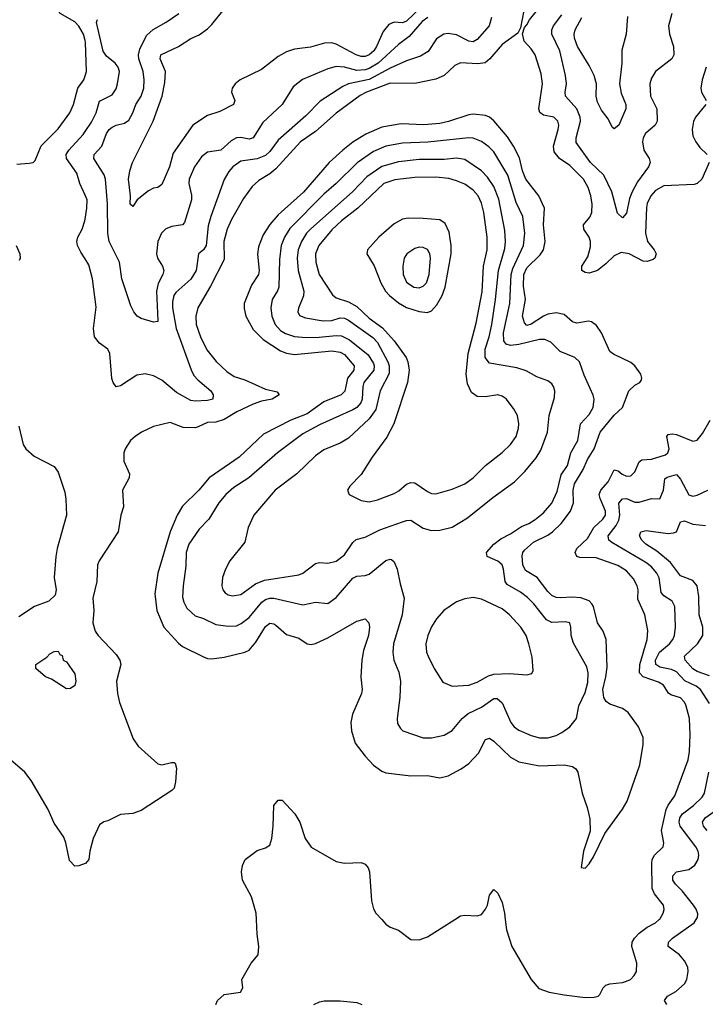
# Model space of a CAD drawing. Header units: inches. Extents: x 1682530 to 1839546, y 640742 to 791647.
# Tile 673 of 923: x 1779685 to 1782990, y 719591 to 724339. Entities that reach past the tile are written whole.
import ezdxf

# ---------------------------------------------------------------- set-up
doc = ezdxf.new("R2010")
doc.units = ezdxf.units.IN
doc.header["$MEASUREMENT"] = 0
for name, color, linetype in [('B7772', 7, 'Continuous'), ('B7781', 7, 'Continuous'), ('B7782', 7, 'Continuous')]:
    doc.layers.add(name, color=color, linetype=linetype)

msp = doc.modelspace()

# ---------------------------------------------------------------- linework, layer by layer
at = {"layer": 'B7772', "color": 5}
for points, elevation in [([(1780000, 724239.1), (1779992.3, 724270), (1779970, 724308), (1779950, 724328.4), (1779879.2, 724370), (1779868.2, 724390), (1779869.1, 724410), (1779876.5, 724430), (1779891.6, 724450), (1779910, 724457.7), (1779930, 724458.3), (1780000, 724431.6)], 680), ([(1779670, 723643), (1779730, 723648.2), (1779750, 723650.4), (1779759, 723661), (1779788.2, 723731.8), (1779870, 723813.7), (1779926.1, 723890), (1779943.6, 723930), (1779964.7, 724010), (1779993.2, 724050), (1780000, 724069.2)], 680), ([(1780000, 723492.6), (1779975, 723550), (1779959.8, 723599.8), (1779910.5, 723670), (1779909.2, 723690), (1779921, 723710), (1779990, 723785.6), (1780000, 723800.3)], 660), ([(1780000, 723185.7), (1779978.6, 723218.6), (1779963.9, 723250), (1779960.8, 723270), (1779965, 723290), (1779986, 723330), (1779998.7, 723370), (1780000, 723377.3)], 660), ([(1779668.3, 723250), (1779685.2, 723210), (1779686.7, 723190), (1779682.4, 723177.6)], 660), ([(1779679.7, 722379.7), (1779700.5, 722290), (1779714, 722270), (1779755.1, 722235.1), (1779850, 722184.7), (1779870, 722158), (1779901.4, 722061.4), (1779907.5, 722027.5), (1779910.6, 721950), (1779864.4, 721790), (1779858.4, 721750), (1779850.4, 721650), (1779861.1, 721590), (1779856.2, 721563.8), (1779824.8, 721535.2), (1779755.5, 721510), (1779680.3, 721459.7)], 660), ([(1780000, 720269.6), (1779970, 720258.4), (1779950, 720258), (1779924.4, 720284.4), (1779907.2, 720370), (1779896.8, 720396.8), (1779850, 720464.5), (1779821.7, 720530), (1779740.2, 720670), (1779709, 720710), (1779640.5, 720770)], 680)]:
    msp.add_lwpolyline(points, dxfattribs=dict(at, elevation=elevation))
at = {"layer": 'B7772', "color": 5, "elevation": 660}
msp.add_lwpolyline([(1779910, 721113.2), (1779838.4, 721158.4), (1779809, 721170), (1779762, 721210), (1779762, 721230), (1779814.6, 721265.4), (1779830, 721282), (1779850, 721292), (1779870, 721294), (1779878, 721278), (1779890, 721274), (1779894, 721250), (1779910, 721242), (1779950, 721184.7), (1779955.5, 721150), (1779950, 721129.2), (1779930, 721114)], close=True, dxfattribs=at)
at = {"layer": 'B7781', "color": 5}
for points, elevation in [([(1780630.8, 719590), (1780638, 719610), (1780670, 719637.8), (1780749.6, 719650.4), (1780760.9, 719670), (1780756.2, 719710), (1780799.7, 719790), (1780834, 719830), (1780837.1, 719870), (1780828.9, 719930), (1780825.5, 720000)], 680), ([(1781429.7, 720000), (1781450, 719978), (1781470, 719963), (1781510, 719948), (1781570, 719903.7), (1781610, 719902.3), (1781650, 719916.9), (1781782.8, 720000)], 680), ([(1782025.3, 720000), (1782030.8, 719950), (1782056.6, 719870), (1782150.1, 719710.1), (1782187.5, 719667.5), (1782237.3, 719650), (1782310, 719637.1), (1782410, 719624.2), (1782454.3, 719625.7), (1782472.6, 719630), (1782481.3, 719638.7), (1782496.9, 719670), (1782510, 719683.1), (1782529.8, 719690.2), (1782590, 719696.3), (1782610, 719702.3), (1782628.5, 719711.5), (1782646.2, 719730), (1782657.6, 719750), (1782660.3, 719790), (1782634.7, 719870), (1782636.5, 719890), (1782647.5, 719910), (1782670, 719933.5), (1782710, 719962.7), (1782750, 719984.2), (1782767.5, 720000)], 680), ([(1782803.5, 719590), (1782792.6, 719610), (1782808, 719630), (1782847.5, 719652.5), (1782889.7, 719690), (1782900.8, 719710), (1782907.8, 719750), (1782905.6, 719770), (1782890, 719800.5), (1782864.7, 719830), (1782811.1, 719870), (1782812, 719890), (1782830.8, 719910), (1782936.1, 719983.9), (1782945.7, 720000)], 660), ([(1781102.4, 719590), (1781130, 719602.9), (1781152.9, 719607.1), (1781230, 719608.5), (1781310, 719599.6), (1781334, 719590)], 660)]:
    msp.add_lwpolyline(points, dxfattribs=dict(at, elevation=elevation))
at = {"layer": 'B7782', "color": 5}
for points, elevation in [([(1783008.8, 723650), (1782972.8, 723570), (1782951, 723549), (1782935.3, 723544.7), (1782790, 723538.4), (1782750, 723516.1), (1782727.7, 723490), (1782710, 723453.6), (1782706.3, 723433.7), (1782700.8, 723310), (1782710.2, 723270), (1782743.2, 723230), (1782752.3, 723210), (1782746.9, 723190), (1782737.7, 723182.3), (1782710, 723172.5), (1782690, 723174.3), (1782622.4, 723210), (1782583.3, 723216.7), (1782550, 723201.4), (1782510, 723161.4), (1782470, 723130.6), (1782430, 723116.8), (1782410, 723120.3), (1782394.3, 723130), (1782394.2, 723150), (1782423.7, 723196.3), (1782435.6, 723244.4), (1782436.4, 723270), (1782430.3, 723290.3), (1782403.7, 723330), (1782402.9, 723350), (1782432.2, 723387.8), (1782442.5, 723410), (1782444.4, 723450), (1782437.3, 723490), (1782425, 723530), (1782402, 723570), (1782336.8, 723636.8), (1782286.6, 723670), (1782261.7, 723701.7), (1782258.3, 723730), (1782280.2, 723810), (1782283.4, 723830), (1782279.4, 723850), (1782258.7, 723870), (1782210, 723878.6), (1782192.5, 723892.5), (1782187.5, 723910), (1782204.3, 724030), (1782198.7, 724078.7), (1782170, 724169.5), (1782150, 724199.6), (1782116.6, 724236.6), (1782108, 724272), (1782118, 724302), (1782130, 724314.8), (1782141.7, 724338.3), (1782270, 724499)], 680), ([(1782115.6, 724384.4), (1782099.1, 724300.9), (1782086, 724274), (1782010, 724219.8), (1781951.6, 724150), (1781928.6, 724131.4), (1781893.7, 724126.3), (1781809.1, 724130.9), (1781781.7, 724118.3), (1781731.3, 724070), (1781690, 724051.9), (1781590, 724032), (1781470, 724032.8), (1781356.1, 723990), (1781326.2, 723973.8), (1781210.6, 723889.4), (1781110, 723799.9), (1781037.6, 723750), (1780920.1, 723619.9), (1780890, 723595.7), (1780836.7, 723563.3), (1780804.8, 723535.2), (1780763.1, 723476.9), (1780704.9, 723375.1), (1780684, 723330), (1780668.9, 723270), (1780670, 723182.6), (1780605, 723055), (1780543.7, 722950), (1780533.5, 722910), (1780535.1, 722870), (1780556, 722810), (1780586.6, 722746.6), (1780631.5, 722691.5), (1780683.1, 722643.1), (1780719.2, 722619.2), (1780770, 722602), (1780870, 722558), (1780925.1, 722545.1), (1780936, 722530), (1780901.1, 722510), (1780850, 722500.5), (1780810, 722484.9), (1780731.6, 722448.4), (1780670, 722411.3), (1780630, 722398), (1780590, 722396.6), (1780544.7, 722375.3), (1780530, 722371.9), (1780473.3, 722373.3), (1780410, 722396.5), (1780330, 722377), (1780272, 722350), (1780241.7, 722330), (1780218.3, 722310), (1780192.6, 722270), (1780186, 722250), (1780185.8, 722210), (1780214, 722150), (1780212.6, 722130), (1780180.9, 722070), (1780185.4, 721990), (1780172.5, 721950), (1780159.6, 721870), (1780067.8, 721730), (1780059, 721710), (1780057.2, 721630), (1780037.5, 721550), (1780041.3, 721490), (1780036.6, 721430), (1780048.6, 721390), (1780062.6, 721370), (1780150, 721278.3), (1780168, 721250), (1780171.9, 721230), (1780151, 721150), (1780156.3, 721090), (1780166.4, 721046.4), (1780231.8, 720871.8), (1780256.3, 720836.3), (1780350, 720750.4), (1780370, 720746), (1780416.7, 720756.7), (1780430, 720758), (1780434.3, 720754.3), (1780440.3, 720730), (1780436.1, 720663.9), (1780430, 720634), (1780418.3, 720621.7), (1780270, 720525.4), (1780230, 720511.3), (1780170, 720506), (1780110, 720476.2), (1780090, 720471.6), (1780070, 720457), (1780038, 720390), (1780022, 720330), (1780018, 720290), (1780001, 720270), (1780000, 720269.6)], 680), ([(1781651.8, 724350), (1781624.3, 724330), (1781561.5, 724258.5), (1781510, 724220.2), (1781412.9, 724130), (1781370, 724103.8), (1781350, 724097.1), (1781310, 724094.4), (1781249.6, 724110.4), (1781210, 724113.4), (1781170, 724102.3), (1781048.6, 724051.4), (1781003.6, 724016.4), (1780949.1, 723930), (1780856.6, 723843.4), (1780810, 723769.8), (1780790, 723762.6), (1780750, 723770.5), (1780730, 723769.9), (1780704.2, 723755.8), (1780653.4, 723710), (1780590, 723699.8), (1780561.4, 723678.6), (1780527, 723630), (1780502, 723570), (1780499.8, 723550), (1780512.9, 723492.9), (1780512.1, 723470), (1780479.3, 723360.7), (1780469.5, 723350.5), (1780417.4, 723342.6), (1780389.4, 723330.6), (1780368.1, 723310), (1780350.2, 723270), (1780344.5, 723210), (1780349.2, 723190), (1780373.4, 723150), (1780379.2, 723130), (1780374.3, 723110), (1780352.3, 723067.7), (1780343.8, 723030), (1780351.2, 722888.8), (1780350, 722884.5), (1780330, 722880.4), (1780270, 722897.7), (1780251.6, 722910), (1780235.1, 722930), (1780219.6, 722959.6), (1780177.1, 723090), (1780165.7, 723170), (1780116.6, 723270), (1780109.9, 723310), (1780107.9, 723452.1), (1780099, 723570), (1780091.4, 723591.4), (1780041.6, 723670), (1780043, 723690), (1780080.2, 723730), (1780103, 723790), (1780116.5, 723810), (1780130, 723821.8), (1780150, 723831), (1780190, 723839.7), (1780210, 723854.3), (1780229.8, 723890), (1780244.9, 723930), (1780270, 723970.3), (1780282.4, 724010), (1780284.7, 724050), (1780279.1, 724090), (1780258.3, 724150), (1780257.7, 724170), (1780263.2, 724196.8), (1780296.5, 724263.5), (1780327.2, 724292.8), (1780390, 724327), (1780451.8, 724370)], 640), ([(1781619.7, 724400.3), (1781550, 724331.7), (1781530, 724324.6), (1781490, 724327), (1781463.6, 724316.4), (1781437.1, 724282.9), (1781404.7, 724210), (1781391.5, 724190), (1781369.2, 724170), (1781350, 724162.6), (1781330, 724161.7), (1781306, 724170), (1781210, 724221.9), (1781190, 724227.7), (1781154.3, 724225.7), (1781086.3, 724206.3), (1781010, 724196.8), (1780970, 724184.6), (1780930, 724162.6), (1780850, 724099.1), (1780747.7, 724050), (1780723.5, 724030), (1780709.5, 724010), (1780704.8, 723990), (1780722.4, 723950), (1780716, 723930), (1780650, 723896.5), (1780590, 723877.3), (1780519.8, 723830), (1780424.5, 723695.5), (1780406.3, 723630), (1780370, 723543.9), (1780350, 723530.7), (1780330, 723526.9), (1780305.6, 723514.4), (1780250.3, 723470), (1780230, 723439.3), (1780217.2, 723450), (1780219.3, 723490), (1780209.3, 723570), (1780214.9, 723610), (1780228.7, 723651.3), (1780328.6, 723850), (1780371.6, 723970), (1780384.1, 724035.9), (1780388.2, 724090), (1780362.5, 724150), (1780365.7, 724170), (1780450.4, 724209.6), (1780510, 724248), (1780550, 724266.5), (1780590, 724295.2), (1780610, 724316.1), (1780670, 724390.4)], 620), ([(1782827.8, 724370), (1782811.4, 724310), (1782816.9, 724270), (1782836.9, 724210), (1782838, 724170), (1782828.8, 724150), (1782748.9, 724090), (1782730, 724058), (1782722.8, 724030), (1782725, 723970), (1782755.8, 723910), (1782757.2, 723850), (1782747.6, 723830), (1782700.9, 723790), (1782690.2, 723770), (1782686.7, 723750), (1782693.6, 723710), (1782718.3, 723670), (1782723.5, 723650), (1782715.9, 723630), (1782663, 723557), (1782637, 723510), (1782623.6, 723476.5), (1782610, 723406), (1782590, 723384.2), (1782566.9, 723406.9), (1782539.5, 723510), (1782500.4, 723590), (1782435.6, 723650), (1782367.9, 723747.9), (1782367.7, 723770), (1782387.8, 723850), (1782386.1, 723870), (1782369.9, 723910), (1782316.2, 723970), (1782314.3, 723990), (1782321.2, 724030), (1782316.1, 724070), (1782288, 724190), (1782249.9, 724270), (1782250.4, 724290), (1782257.4, 724310), (1782297.5, 724362.5)], 660), ([(1781958.9, 724350), (1781947.3, 724310), (1781890, 724243.7), (1781870, 724233.2), (1781850, 724236.6), (1781790, 724266.7), (1781750, 724272.2), (1781728.5, 724270), (1781693.4, 724246.6), (1781653.6, 724186.4), (1781617.1, 724162.8), (1781550, 724141.1), (1781470, 724106), (1781370, 724050.5), (1781270.4, 724029.6), (1781242.8, 724017.2), (1781132.8, 723947.2), (1781063.5, 723876.5), (1780930, 723758.1), (1780890, 723703.9), (1780870, 723684.8), (1780830, 723669), (1780750, 723657), (1780712.3, 723630), (1780692.6, 723607.4), (1780670.7, 723569.3), (1780605.8, 723390), (1780593.9, 723346.1), (1780582.9, 723250), (1780571.1, 723228.9), (1780546, 723210), (1780535.5, 723130), (1780510, 723087.7), (1780436.6, 723023.4), (1780428, 723010), (1780421.5, 722978.5), (1780421.4, 722950), (1780439.1, 722850), (1780510.4, 722650.4), (1780523.9, 722623.9), (1780542.5, 722602.5), (1780606.7, 722550), (1780616.5, 722530), (1780616.4, 722510), (1780590, 722502.3), (1780530, 722500.2), (1780510, 722503.7), (1780441.2, 722541.2), (1780370, 722600.6), (1780330, 722621.5), (1780290, 722631.8), (1780250, 722624.5), (1780170, 722574), (1780150, 722569.5), (1780134.5, 722590), (1780128.4, 722608.5), (1780119.6, 722730), (1780109.5, 722750), (1780070, 722778.7), (1780045.1, 722810), (1780040.9, 722850), (1780053.7, 722953.7), (1780036.1, 723090), (1780018, 723158), (1780000, 723185.7)], 660), ([(1780000, 723800.3), (1780030, 723844.5), (1780053.1, 723890), (1780070, 723946.3), (1780130, 723976.9), (1780150, 724006.7), (1780156.5, 724030), (1780165.4, 724090), (1780159.5, 724110), (1780144.9, 724130), (1780103.3, 724163.3), (1780087.4, 724187.4), (1780054.5, 724325.5), (1780059.5, 724340.5)], 660), ([(1782615.2, 724355.2), (1782608, 724270), (1782587.1, 724192.9), (1782587.9, 724130), (1782576.4, 724030), (1782584.7, 723984.7), (1782605.8, 723930), (1782606.8, 723910), (1782572.5, 723830), (1782550, 723812.3), (1782540.8, 723820.8), (1782521.5, 723861.5), (1782490, 723903.6), (1782470, 723942), (1782463.1, 723970), (1782465.4, 724030), (1782453.1, 724070), (1782430, 724118), (1782373.4, 724210), (1782359.5, 724250), (1782357.8, 724270), (1782362.7, 724290), (1782394.7, 724350)], 640), ([(1780000, 724069.2), (1780007.4, 724090), (1780002.3, 724230), (1780000, 724239.1)], 680), ([(1782993.1, 724110), (1782973.8, 724050), (1782967.9, 724010), (1782971.6, 723990), (1782993.4, 723950)], 680), ([(1782992.9, 723930), (1782942.3, 723870), (1782932, 723848), (1782925.7, 723810), (1782930, 723779.1), (1782943.2, 723750), (1782963.5, 723723.5), (1782998.7, 723690)], 680), ([(1780000, 723377.3), (1780009, 723430), (1780009.8, 723470), (1780000, 723492.6)], 660), ([(1782767.5, 720000), (1782770, 720002.3), (1782786.4, 720030), (1782791.3, 720048.7), (1782788.7, 720070), (1782744.3, 720124.3), (1782733.9, 720150), (1782731.1, 720270), (1782734.1, 720290), (1782745.2, 720310), (1782786.6, 720350), (1782789, 720370), (1782778.5, 720430), (1782801.2, 720530), (1782810, 720551.6), (1782843.1, 720596.9), (1782906.7, 720770), (1782913.4, 720810), (1782916.9, 720890), (1782913.1, 720970), (1782895.3, 721035.3), (1782888.3, 721050), (1782870, 721069.8), (1782823.7, 721083.7), (1782811.4, 721091.4), (1782787.8, 721130), (1782763.9, 721143.9), (1782689.7, 721169.7), (1782671.7, 721190), (1782673.8, 721230), (1782709.4, 721350), (1782713.1, 721393.1), (1782698.5, 721470), (1782664.2, 721544.2), (1782665.3, 721590), (1782661.1, 721610), (1782643.4, 721643.4), (1782610, 721680.8), (1782567.4, 721707.4), (1782464.3, 721744.3), (1782385.2, 721745.2), (1782370.4, 721750.4), (1782361.8, 721770), (1782370.9, 721790), (1782421.8, 721838.2), (1782452.5, 721890), (1782495.3, 721930), (1782508.5, 721950), (1782509.1, 721970), (1782482.3, 722030), (1782478.7, 722050), (1782485.9, 722070), (1782521.1, 722110), (1782550, 722168.3), (1782570, 722163.5), (1782588.2, 722148.2), (1782610, 722138.3), (1782630, 722139.4), (1782650, 722159), (1782670, 722207.3), (1782683.4, 722216.6), (1782730, 722219.4), (1782798.5, 722241.5), (1782808.2, 722250), (1782815.6, 722270), (1782803.4, 722330), (1782810, 722339.7), (1782830, 722342.6), (1782850, 722338.9), (1782930, 722307.2), (1782950, 722312.1), (1782976.9, 722343.1), (1783012.5, 722407.5)], 680), ([(1783010, 721042), (1782966, 721110), (1782945.2, 721125.2), (1782891.1, 721151.1), (1782850, 721195), (1782826.3, 721206.3), (1782770, 721216.9), (1782751.4, 721230), (1782749.9, 721250), (1782769.4, 721290), (1782816.8, 721330), (1782832.8, 721350), (1782841.6, 721370), (1782846.5, 721410), (1782842.2, 721510), (1782830, 721535.1), (1782790, 721560.3), (1782776.9, 721576.9), (1782767.1, 721647.1), (1782756.5, 721670), (1782730, 721700.8), (1782702.2, 721722.2), (1782538.9, 721818.9), (1782525, 721830), (1782521, 721850), (1782560.2, 721899.8), (1782573.5, 721926.5), (1782577.3, 721950), (1782572.5, 722007.5), (1782590, 722029.4), (1782610, 722030.7), (1782650, 722012), (1782670, 722012.1), (1782730, 722030.2), (1782770, 722029.1), (1782787.4, 722070), (1782794.8, 722125.2), (1782806.1, 722133.9), (1782850, 722145.4), (1782870, 722123.9), (1782910, 722048.3), (1782930, 722041.5), (1782950, 722045.8), (1783002.4, 722070)], 660), ([(1783010, 721175.7), (1782950, 721196.5), (1782930, 721209.1), (1782892.5, 721250), (1782889.2, 721270), (1782952.1, 721330), (1782978.5, 721370), (1782978.2, 721410), (1782960.2, 721470), (1782957.7, 721557.7), (1782949.8, 721610), (1782930, 721635), (1782870, 721658), (1782822.5, 721722.5), (1782755.7, 721775.7), (1782703.7, 721810), (1782683.4, 721830), (1782672.5, 721850), (1782678.7, 721870), (1782704.4, 721875.6), (1782810, 721861.5), (1782836, 721864), (1782850.7, 721870), (1782870, 721917.1), (1782890, 721922), (1782930, 721907.3), (1782990, 721900.9)], 640), ([(1782945.7, 720000), (1782951.6, 720010), (1782953, 720027), (1782946, 720050), (1782932.7, 720070), (1782878.5, 720138.5), (1782845.4, 720170), (1782832.8, 720190), (1782833, 720210), (1782850, 720229.3), (1782910, 720241.7), (1782938.5, 720261.5), (1782955.8, 720290), (1782958.8, 720310), (1782954.6, 720330), (1782943.4, 720350), (1782869, 720450), (1782863.6, 720470), (1782866.7, 720490), (1782879, 720510), (1782933, 720550), (1782974.9, 720590), (1782985, 720610), (1783007.1, 720710)], 660), ([(1780825.5, 720000), (1780824.1, 720030), (1780802.3, 720110), (1780759.3, 720190), (1780753.7, 720230), (1780759.2, 720260.8), (1780772, 720290), (1780830, 720333.4), (1780870, 720344.9), (1780890, 720358.8), (1780899.7, 720390), (1780906.2, 720450), (1780909.8, 720550), (1780930, 720574.8), (1780950, 720574.8), (1781010.4, 720510), (1781035.3, 720470), (1781061.3, 720390), (1781090, 720349), (1781210, 720279.6), (1781250, 720272.3), (1781330, 720274.9), (1781350, 720267.7), (1781363.8, 720250), (1781370.3, 720230.3), (1781380.2, 720090), (1781390, 720050.8), (1781402, 720030), (1781429.7, 720000)], 680), ([(1782998.5, 720430), (1782980.2, 720450), (1782976.5, 720470), (1782988.3, 720490), (1783059.1, 720540.9)], 640), ([(1781782.8, 720000), (1781810, 720017), (1781830, 720020.3), (1781890, 720017.4), (1781910, 720024.2), (1781930.7, 720049.3), (1781939.7, 720070), (1781950, 720118), (1781970, 720144), (1781990, 720127.3), (1782010, 720082.8), (1782022, 720030), (1782025.3, 720000)], 680)]:
    msp.add_lwpolyline(points, dxfattribs=dict(at, elevation=elevation))
for points, elevation in [([(1781870, 723883.2), (1781850, 723880.8), (1781752.2, 723847.8), (1781710, 723838.4), (1781633.1, 723833.1), (1781522.7, 723837.3), (1781430, 723820.7), (1781352.9, 723787.1), (1781290, 723748.2), (1781242.1, 723710), (1781176.8, 723650), (1781052.6, 723507.4), (1780930, 723398.1), (1780890, 723352.1), (1780858.1, 723301.9), (1780836.5, 723243.5), (1780831, 723209), (1780839.1, 723130), (1780835.5, 723110), (1780801.3, 723058.7), (1780766.9, 722970), (1780766, 722946), (1780774, 722910), (1780810, 722845.4), (1780857.6, 722797.6), (1780942, 722742), (1780970, 722730.6), (1781010, 722725.3), (1781190, 722742.4), (1781230, 722735.5), (1781250, 722724.1), (1781297.5, 722670), (1781294.8, 722650), (1781264.8, 722610), (1781251.5, 722548.5), (1781233.8, 722530), (1781150, 722497.3), (1781070, 722438.7), (1780991.9, 722408.1), (1780859.5, 722340.5), (1780742.7, 722230), (1780597.8, 722130), (1780547.9, 722070), (1780470, 721994), (1780443.8, 721950), (1780410.6, 721870), (1780350.8, 721670), (1780335.5, 721570), (1780345.5, 721490), (1780379.8, 721410), (1780450, 721332.3), (1780470, 721316.9), (1780570, 721266.5), (1780590, 721258.4), (1780610, 721256.9), (1780670, 721265.2), (1780770, 721289.2), (1780790, 721299.2), (1780822.8, 721337.2), (1780870, 721413.7), (1780890, 721429.2), (1780910, 721426.2), (1780919.7, 721419.7), (1780970, 721374.7), (1781030, 721357.6), (1781070, 721328.7), (1781090, 721326.7), (1781110, 721331.2), (1781170, 721358), (1781310, 721439), (1781350.3, 721450.3), (1781368.4, 721430), (1781371, 721410), (1781365.8, 721370), (1781341.9, 721298.1), (1781333.7, 721250), (1781329.3, 721169.3), (1781335.5, 721110), (1781332.3, 721090), (1781288.4, 720990), (1781281.1, 720950), (1781284.5, 720910), (1781301.5, 720850), (1781350, 720787.6), (1781390, 720744.9), (1781430, 720715.2), (1781450, 720706.7), (1781570, 720692.2), (1781650, 720695.2), (1781710, 720683.2), (1781750, 720693.6), (1781813.4, 720726.6), (1781850, 720752.6), (1781897, 720803), (1781930, 720868.4), (1781950, 720874), (1781970, 720860.8), (1782050, 720782.7), (1782090, 720759.7), (1782190, 720740.6), (1782310, 720746.6), (1782350, 720737.8), (1782366.2, 720726.2), (1782375.8, 720710), (1782396.1, 720610), (1782420.6, 720540.6), (1782433.7, 720486.3), (1782434.1, 720425.9), (1782401.7, 720330), (1782391.6, 720251.6), (1782410, 720247.3), (1782430, 720268), (1782450, 720303), (1782505.4, 720414.6), (1782590, 720531.5), (1782612.9, 720570), (1782674.2, 720745.8), (1782690, 720844.7), (1782690, 720877.2), (1782667.9, 720930), (1782618.1, 720998.1), (1782590, 721017.4), (1782530, 721037.9), (1782512, 721052), (1782500.2, 721070), (1782496.1, 721110), (1782510.8, 721170), (1782516.6, 721216.6), (1782512.2, 721350), (1782497.5, 721390), (1782469.9, 721430), (1782450.5, 721510), (1782442.9, 721522.9), (1782430, 721536.1), (1782390, 721550.9), (1782350, 721554.4), (1782290, 721551), (1782270, 721553.3), (1782250, 721562.4), (1782230, 721582), (1782178.4, 721650), (1782122.5, 721682.4), (1782110.6, 721710.6), (1782106.3, 721753.7), (1782109.9, 721770), (1782118.3, 721781.7), (1782160.7, 721819.3), (1782230, 721853.1), (1782253.6, 721870), (1782294.6, 721910), (1782340.4, 721970), (1782354, 722010), (1782352.4, 722070), (1782358.3, 722101.7), (1782400.7, 722170), (1782421.3, 722218.7), (1782453.5, 722270), (1782482.4, 722350), (1782550, 722431.9), (1782590.8, 722470), (1782621, 722550), (1782650, 722576.2), (1782674, 722590), (1782679.8, 722600.2), (1782683.5, 722610), (1782678.9, 722630), (1782649.8, 722669.8), (1782630, 722686.9), (1782546.6, 722726.6), (1782530, 722739.7), (1782489.8, 722830), (1782464.6, 722864.6), (1782441.7, 722881.7), (1782426, 722886), (1782370, 722876), (1782350, 722882.5), (1782310, 722917), (1782270, 722925.3), (1782230, 722918.8), (1782210, 722910.4), (1782150, 722870.5), (1782130, 722865.2), (1782117.4, 722877.4), (1782109.1, 722910), (1782122.1, 722990), (1782114, 723054), (1782114.1, 723110), (1782130, 723142.3), (1782194.3, 723205.7), (1782209.9, 723230.1), (1782218.1, 723270), (1782209.9, 723350), (1782213.7, 723430), (1782187.2, 723490), (1782124.1, 723570), (1782107.6, 723610), (1782093.2, 723673.2), (1782064.8, 723730), (1782035.3, 723775.3), (1781970, 723851.9), (1781950, 723868.9), (1781930, 723877)], 720), ([(1781850, 723770.4), (1781651.3, 723748.7), (1781530, 723744), (1781450, 723729.4), (1781390, 723703.2), (1781311.4, 723648.6), (1781210.1, 723550), (1781150, 723498.8), (1780986.9, 723333.1), (1780961.6, 723290), (1780945.5, 723250), (1780936.8, 723183.2), (1780933.5, 723050), (1780927.7, 723032.3), (1780902, 722990), (1780895.5, 722950), (1780899.3, 722910), (1780916.5, 722870), (1780941.2, 722841.2), (1780965.5, 722825.5), (1781010, 722812.1), (1781066.2, 722806.2), (1781127.8, 722807.8), (1781210, 722817.1), (1781235.3, 722815.3), (1781275.1, 722795.1), (1781363.7, 722723.7), (1781390, 722681.2), (1781394, 722670), (1781391.7, 722650), (1781344, 722590), (1781338.1, 722570), (1781335.9, 722510), (1781329, 722491), (1781310.1, 722470), (1781290, 722457.4), (1781130, 722386.4), (1781050, 722342.2), (1780928, 722250), (1780789.2, 722130.8), (1780716.1, 722083.9), (1780678.5, 722050), (1780645.2, 722010), (1780596.5, 721930), (1780550, 721882.7), (1780499.2, 721810), (1780487.8, 721770), (1780484.7, 721704.7), (1780471.9, 721610), (1780470, 721554), (1780475.2, 721530), (1780490, 721502), (1780530, 721463.9), (1780570, 721452.3), (1780630, 721423.5), (1780690, 721414), (1780730, 721416.8), (1780752.4, 721427.6), (1780790, 721456.8), (1780851.7, 721530), (1780870, 721543.6), (1780890, 721550.1), (1780910, 721549.6), (1781050, 721517.8), (1781110, 721531.1), (1781170, 721524.7), (1781210, 721553.6), (1781290, 721645.7), (1781310, 721655.9), (1781350, 721659), (1781370, 721665.4), (1781450, 721731.1), (1781470, 721738.5), (1781476.3, 721736.3), (1781490, 721725.5), (1781503.8, 721690), (1781518.3, 721618.3), (1781538.5, 721550), (1781527.7, 721470), (1781487.3, 721330), (1781482.7, 721290), (1781487.8, 721250), (1781512.9, 721192.9), (1781520.5, 721150), (1781517.7, 721070), (1781503.7, 720970), (1781506.1, 720946.1), (1781520.5, 720920.5), (1781530.8, 720910), (1781630, 720875.8), (1781670, 720875.9), (1781730, 720889.3), (1781768.6, 720911.4), (1781817.8, 720970), (1781845.7, 720994.3), (1781910, 721024.8), (1781970, 721066.2), (1781985.9, 721065.9), (1782010, 721045.2), (1782052.4, 720950), (1782068.9, 720928.9), (1782090, 720913.7), (1782150, 720887.5), (1782190, 720876.2), (1782230, 720876.6), (1782270, 720888), (1782297.9, 720902.1), (1782336.3, 720930), (1782368.2, 720970), (1782379.3, 721030), (1782410, 721095.3), (1782423.6, 721143.6), (1782425.3, 721190), (1782417.9, 721217.9), (1782353.5, 721333.5), (1782342.4, 721370), (1782341.5, 721410), (1782336, 721430), (1782316.3, 721436.3), (1782250, 721431.9), (1782224.6, 721444.6), (1782162.6, 721522.6), (1782132.9, 721552.9), (1782098.6, 721578.5), (1782035.2, 721615.2), (1782024.2, 721630), (1782016.9, 721690), (1782009.8, 721710), (1781990, 721727.6), (1781937.6, 721750), (1781934.5, 721770), (1781969.8, 721810), (1782004, 721836), (1782050, 721859.8), (1782103.9, 721896.1), (1782139.1, 721910), (1782170, 721928.8), (1782210, 721961.3), (1782250, 722007.5), (1782276.2, 722063.8), (1782295, 722145), (1782325, 722190), (1782341.9, 722250), (1782375.7, 722310), (1782388.6, 722390), (1782430, 722435.8), (1782449, 722470), (1782453.5, 722510), (1782449, 722529), (1782405.9, 722625.9), (1782383.5, 722690), (1782360.5, 722710), (1782290, 722739.4), (1782245, 722785), (1782216.4, 722796.4), (1782190, 722797.7), (1782090, 722773.1), (1782050, 722768.5), (1782030, 722774.5), (1782018.1, 722790), (1782017.4, 722830), (1782047.1, 722970), (1782053.2, 723110), (1782061.1, 723138.9), (1782113.4, 723250), (1782119.6, 723310), (1782109.3, 723390), (1782077.1, 723457.1), (1782037.4, 723590), (1781970, 723701.8), (1781946.2, 723726.2), (1781910, 723751.6), (1781870, 723768.3)], 740), ([(1781790, 723671.2), (1781730, 723665.7), (1781610, 723665.3), (1781510, 723653.5), (1781430, 723631.7), (1781358.2, 723581.8), (1781290, 723511.5), (1781086.8, 723330), (1781067.7, 723310), (1781043.7, 723270), (1781027.7, 723230), (1781021.5, 723190), (1781026.9, 723130), (1781053.6, 723030), (1781052.6, 723007.4), (1781028.4, 722948.4), (1781025.8, 722930), (1781033.6, 722913.6), (1781062.3, 722902.3), (1781146.9, 722886.9), (1781190, 722888.9), (1781230, 722900.9), (1781250, 722899.7), (1781270, 722889.6), (1781386.4, 722806.4), (1781410, 722783.1), (1781459.5, 722690), (1781466.4, 722670), (1781466.1, 722633.9), (1781421.7, 722550), (1781400.8, 722459.2), (1781370, 722414.5), (1781270, 722321), (1781230, 722297.8), (1781150, 722264.8), (1781110, 722236.8), (1781021.2, 722150), (1780916.5, 722070), (1780813.8, 721950), (1780785.2, 721890), (1780770, 721819.5), (1780697.4, 721730), (1780676, 721690), (1780662.8, 721650), (1780659.6, 721610), (1780664.4, 721590), (1780675.4, 721575.4), (1780690, 721565.2), (1780710, 721560.2), (1780750, 721566.8), (1780821.7, 721618.3), (1780864, 721636), (1781030, 721661.5), (1781050, 721670.2), (1781110, 721716.9), (1781130, 721721.2), (1781170, 721718), (1781210, 721728.2), (1781250, 721758.6), (1781290, 721818.3), (1781307.3, 721832.7), (1781350, 721844.2), (1781421.1, 721878.9), (1781530, 721918.6), (1781550, 721925), (1781570, 721925.2), (1781630, 721887.2), (1781670, 721876.3), (1781710, 721877.6), (1781770, 721892.9), (1781843.2, 721936.8), (1781965.4, 722034.6), (1782069.6, 722110), (1782119.6, 722160.4), (1782173.9, 722226.1), (1782197.3, 722262.7), (1782229, 722351), (1782237.4, 722430), (1782262.7, 722517.3), (1782264.1, 722550), (1782258.1, 722570), (1782250, 722583.1), (1782230, 722598.6), (1782177.5, 722617.4), (1782126.2, 722646.2), (1782080.9, 722660.9), (1781950, 722683.2), (1781929, 722710), (1781927.8, 722750), (1781947.3, 722810), (1781960.5, 722870), (1781978.9, 722990), (1781993.3, 723130), (1782023.7, 723236.3), (1782026.6, 723270), (1782023.4, 723323.4), (1781994, 723474), (1781970, 723535), (1781940.4, 723580.4), (1781911.3, 723611.3), (1781830, 723664.6)], 760), ([(1781690, 723579.7), (1781590, 723577.8), (1781492.7, 723567.3), (1781439.7, 723550), (1781314.1, 723430), (1781236.2, 723370), (1781190, 723326.7), (1781126.3, 723250), (1781111.2, 723210), (1781112.5, 723170), (1781128.6, 723110), (1781192.8, 723012.8), (1781210, 722997.5), (1781270, 722978.9), (1781310, 722955.8), (1781370, 722900.1), (1781433.1, 722853.1), (1781489.1, 722790), (1781547.3, 722710), (1781556, 722690), (1781561.5, 722650), (1781554.2, 722590), (1781488.7, 722390), (1781454, 722326), (1781383.9, 722230), (1781330, 722145.6), (1781275.5, 722090), (1781264, 722070), (1781273.4, 722050), (1781330, 722020.8), (1781370, 722014.2), (1781410, 722023.8), (1781490, 722054), (1781512.7, 722067.3), (1781550, 722099.7), (1781570, 722108.3), (1781590, 722106.4), (1781650, 722064.9), (1781670, 722054.7), (1781690, 722052.2), (1781770, 722075.3), (1781830, 722101.6), (1781870.3, 722129.7), (1781929.8, 722190), (1782010, 722251.7), (1782050.7, 722290), (1782077.5, 722330), (1782089.2, 722370), (1782091.1, 722391.1), (1782083.7, 722430), (1782065, 722464.9), (1782030, 722511.1), (1782010, 722523.9), (1781990, 722529.8), (1781930, 722520.7), (1781890, 722522.2), (1781862.2, 722542.2), (1781843.2, 722583.2), (1781836.2, 722630), (1781847.1, 722730), (1781884.7, 722875.3), (1781913.4, 723026.6), (1781920.8, 723150), (1781937.9, 723230), (1781937.9, 723290), (1781921.8, 723410), (1781910, 723455.4), (1781894.9, 723490), (1781870, 723518.1), (1781830, 723545.6), (1781790, 723563.1), (1781752.9, 723572.9)], 780), ([(1781558, 723382), (1781530, 723377.8), (1781490, 723355.5), (1781416.5, 723290), (1781360.9, 723230), (1781358.5, 723210), (1781392.9, 723152.9), (1781424.7, 723070), (1781448.6, 723030), (1781467.7, 723010), (1781510, 722974.1), (1781550, 722951.4), (1781610, 722931.9), (1781650, 722927.8), (1781670, 722936), (1781696, 722964), (1781720.9, 723010), (1781734.9, 723050), (1781764.9, 723210), (1781764.7, 723250), (1781754.8, 723314.8), (1781735.9, 723355.9), (1781710, 723373.7), (1781630, 723381)], 820), ([(1781610, 723242.4), (1781590, 723236.5), (1781550.3, 723210), (1781538.5, 723190), (1781531.1, 723150), (1781532.7, 723110), (1781550, 723074), (1781584.9, 723050), (1781610, 723046.9), (1781630, 723054.3), (1781645.7, 723070), (1781657.9, 723110), (1781665.1, 723190), (1781662.2, 723210), (1781650, 723231.1), (1781630, 723241.5)], 840), ([(1781870, 721552.6), (1781830, 721546.2), (1781790, 721531.9), (1781729.1, 721490), (1781693.4, 721450), (1781670, 721411.3), (1781652, 721370), (1781642, 721330), (1781645.8, 721290), (1781653.2, 721270), (1781681.8, 721210), (1781724.2, 721144.2), (1781770, 721125.5), (1781850, 721129.4), (1781890, 721144.6), (1781945.1, 721174.9), (1781970, 721182.6), (1782045.7, 721185.7), (1782130, 721180.5), (1782153.6, 721186.4), (1782159.3, 721200.7), (1782154.5, 721265.5), (1782138.9, 721330), (1782125.3, 721370), (1782099.8, 721410), (1782046.4, 721470), (1782010, 721498.6), (1781910, 721545.3)], 760)]:
    msp.add_lwpolyline(points, close=True, dxfattribs=dict(at, elevation=elevation))

doc.saveas('drawing.dxf')
